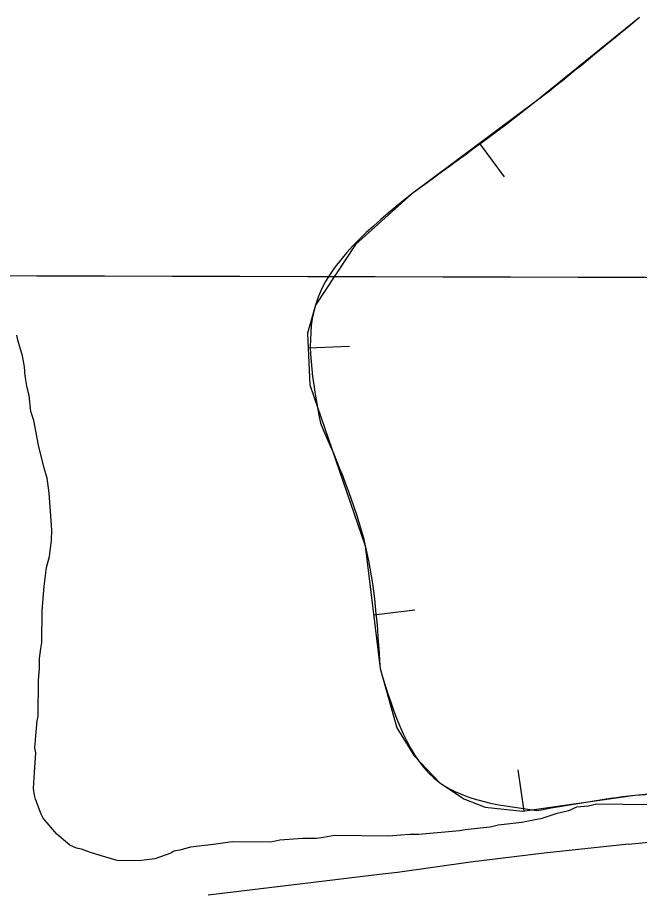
# Model space of a CAD drawing. Extents: x 3172231 to 3210228, y 940198 to 965780.
# Drawn here: x 3185352 to 3185727, y 957460 to 957987 of the extents above; entities that cross this region are included whole.
import ezdxf

# ---------------------------------------------------------------- set-up
doc = ezdxf.new("R2010")
doc.units = 0
for name, color, linetype in [('V-BORW-LINE', 7, 'Continuous'), ('V-GRID-MAJR', 7, 'Continuous'), ('V-ROAD-CNTR', 7, 'Continuous'), ('V-SITE-VEGE', 7, 'Continuous')]:
    doc.layers.add(name, color=color, linetype=linetype)

msp = doc.modelspace()

# ---------------------------------------------------------------- linework, layer by layer
at = {"layer": 'V-BORW-LINE'}
for p, q in [((3185630.645, 957911.151), (3185645.552, 957891.082)), ((3185527.424, 957788.086), (3185552.398, 957789.228)), ((3185566.831, 957627.404), (3185591.652, 957630.386)), ((3185657.409, 957509.256), (3185653.854, 957534.002))]:
    msp.add_line(p, q, dxfattribs=at)
for points in [[(3185726.948, 957986.996), (3185664.815, 957936.534)], [(3185664.815, 957936.534), (3185589.568, 957880.638)], [(3185589.568, 957880.638), (3185555.996, 957850.279)], [(3185555.996, 957850.279), (3185531.824, 957813.89)], [(3185531.824, 957813.89), (3185527.019, 957796.949)], [(3185527.019, 957796.949), (3185528.441, 957765.841)], [(3185528.441, 957765.841), (3185561.834, 957669.001)], [(3185561.834, 957669.001), (3185570.71, 957595.109)], [(3185570.71, 957595.109), (3185580.793, 957559.413)], [(3185580.793, 957559.413), (3185591.173, 957542.511)], [(3185591.173, 957542.511), (3185606.606, 957526.48)], [(3185606.606, 957526.48), (3185621.129, 957516.687)], [(3185656.44, 957509.116), (3185724.213, 957518.851)], [(3185724.213, 957518.851), (3185789.932, 957523.115)], [(3185621.129, 957516.687), (3185633.92, 957511.696)], [(3185633.92, 957511.696), (3185656.44, 957509.116)]]:
    msp.add_lwpolyline(points, dxfattribs=at)
for points in [[(3185726.948, 957986.996), (3185664.815, 957936.534), (3185589.568, 957880.638)], [(3185589.568, 957880.638), (3185531.824, 957813.89), (3185534.773, 957742.873)], [(3185534.773, 957742.873), (3185561.834, 957669.001), (3185570.71, 957595.109)], [(3185570.71, 957595.109), (3185606.606, 957526.48), (3185665.203, 957509.656)], [(3185665.203, 957509.656), (3185724.213, 957518.851), (3185789.932, 957523.115)]]:
    msp.add_spline(points, degree=3, dxfattribs=at)
at = {"layer": 'V-GRID-MAJR'}
msp.add_spline([(3176521.954, 957856.218), (3181737.509, 957841.425), (3186953.067, 957827.391), (3192168.626, 957814.116), (3197384.187, 957801.599), (3202599.75, 957789.841), (3207815.315, 957778.841), (3207815.316, 957778.841)], degree=3, dxfattribs=at)
at = {"layer": 'V-ROAD-CNTR'}
msp.add_lwpolyline([(3185467.219, 957458.788), (3185518.929, 957465.087), (3185570.466, 957471.283), (3185581.154, 957472.557), (3185625.199, 957478.71), (3185669.61, 957484.138), (3185720.287, 957489.549), (3185720.287, 957489.401), (3185732.464, 957490.592)], dxfattribs=at)
at = {"layer": 'V-SITE-VEGE'}
for points in [[(3185412.392, 957479.524), (3185402.273, 957482.598), (3185395.721, 957484.447), (3185390.964, 957486.28), (3185387.986, 957486.905), (3185383.822, 957488.734), (3185376.124, 957495.367), (3185367.852, 957504.993), (3185366.681, 957507.391), (3185363.178, 957516.375), (3185362.605, 957518.767), (3185362.044, 957522.952), (3185362.728, 957532.495), (3185363.43, 957544.427), (3185362.861, 957547.417), (3185363.543, 957556.961), (3185364.198, 957563.52), (3185364.823, 957566.498), (3185365.015, 957587.986), (3185365.677, 957595.144), (3185365.73, 957601.111), (3185366.379, 957607.075), (3185367.008, 957610.651), (3185367.18, 957629.751), (3185368.507, 957644.658), (3185369.802, 957655.99), (3185371.651, 957662.539), (3185372.931, 957672.079), (3185372.99, 957678.643), (3185371.397, 957700.743), (3185370.285, 957709.707), (3185368.546, 957715.693), (3185365.089, 957729.449), (3185362.238, 957744.398), (3185360.496, 957749.786), (3185359.388, 957759.346), (3185358.237, 957764.132), (3185357.106, 957771.304), (3185356.557, 957776.68), (3185355.423, 957783.256), (3185352.525, 957792.835), (3185351.955, 957795.823)], [(3185733.225, 957513.06), (3185700.996, 957513.348), (3185696.21, 957512.197), (3185689.042, 957511.665), (3185684.247, 957509.32), (3185676.471, 957507.6), (3185667.493, 957504.696), (3185665.097, 957504.118), (3185656.131, 957502.408), (3185647.166, 957501.296), (3185641.79, 957500.747), (3185637.004, 957499.596), (3185631.03, 957499.051), (3185622.068, 957497.939), (3185618.48, 957497.374), (3185593.988, 957495.205), (3185588.616, 957495.254), (3185583.242, 957494.706), (3185576.072, 957494.173), (3185543.247, 957494.468), (3185536.671, 957493.331), (3185532.485, 957492.772), (3185524.131, 957492.848), (3185510.393, 957491.777), (3185505.011, 957490.63), (3185481.733, 957490.841), (3185470.377, 957489.151), (3185456.633, 957487.482), (3185450.053, 957485.752), (3185446.464, 957485.186), (3185444.662, 957484.009), (3185435.082, 957480.515), (3185425.522, 957479.407), (3185412.392, 957479.524)]]:
    msp.add_lwpolyline(points, dxfattribs=at)

doc.saveas('drawing.dxf')
